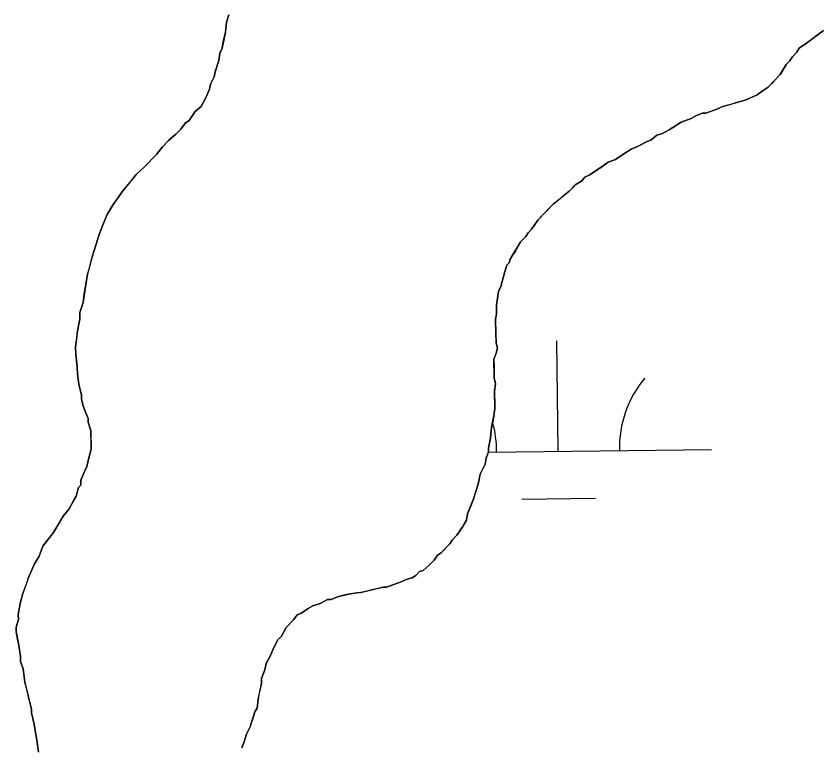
# Model space of a CAD drawing. Extents: x 3694830 to 3732949, y 415201 to 440970.
# Drawn here: x 3728757.8 to 3729019.9, y 425810.4 to 426048.1 of the extents above; entities that cross this region are included whole.
import ezdxf

# ---------------------------------------------------------------- set-up
doc = ezdxf.new("R2010")
doc.units = 0
doc.layers.add('V-TOPO-SHOR', color=7, linetype='Continuous')
doc.layers.add('V-WETL-SWMP', color=7, linetype='Continuous')

msp = doc.modelspace()

# ---------------------------------------------------------------- linework, layer by layer
at = {"layer": 'V-TOPO-SHOR'}
for points in [[(3728785.98, 425979.81), (3728787.51, 425983.46), (3728789.45, 425986.71), (3728790.62, 425988.34), (3728792.57, 425991.2), (3728794.92, 425994.06), (3728796.87, 425996.51), (3728799.63, 425998.98), (3728803.56, 426003.07), (3728805.52, 426005.53), (3728807.48, 426007.57), (3728809.85, 426009.63), (3728811.42, 426011.27), (3728812.98, 426013.31), (3728814.17, 426014.14), (3728816.12, 426016.99), (3728818.09, 426018.64), (3728819.64, 426021.48), (3728820.78, 426024.32), (3728821.15, 426025.94), (3728822.3, 426028.37), (3728822.67, 426029.98), (3728823.79, 426033.62), (3728824.15, 426036.04), (3728824.92, 426037.66), (3728825.27, 426039.68), (3728826.01, 426042.91), (3728826.34, 426046.12), (3728827.09, 426048.55)], [(3729020.77, 426043.41), (3729019.58, 426042.59), (3729016.81, 426040.52), (3729015.23, 426039.28), (3729012.86, 426037.62), (3729012.08, 426036.4), (3729010.51, 426034.77), (3729009.73, 426033.54), (3729008.55, 426032.31), (3729007.39, 426030.28), (3729006.62, 426029.06), (3729004.65, 426027.01), (3729003.87, 426026.19), (3729002.69, 426024.96), (3729000.71, 426023.71), (3728999.12, 426022.48), (3728995.55, 426020.79), (3728992.35, 426019.92), (3728991.16, 426019.49), (3728987.96, 426018.62), (3728985.97, 426017.78), (3728982.38, 426016.5), (3728981.18, 426016.47), (3728979.19, 426015.63), (3728977.6, 426014.79), (3728976.41, 426014.36), (3728974.42, 426013.52), (3728971.64, 426011.85), (3728970.45, 426011.02), (3728968.07, 426009.77), (3728966.47, 426009.34), (3728964.5, 426007.69), (3728963.31, 426007.26), (3728960.13, 426005.59), (3728958.14, 426004.74), (3728955.36, 426003.08), (3728952.98, 426001.42), (3728950.6, 426000.57), (3728949.01, 425999.33), (3728945.85, 425997.25), (3728944.66, 425996.42), (3728943.07, 425995.59), (3728941.89, 425994.36), (3728939.91, 425993.11), (3728939.12, 425992.29), (3728937.95, 425991.06), (3728935.97, 425989.41), (3728934.39, 425988.17), (3728932.81, 425986.94), (3728931.63, 425985.71), (3728929.27, 425983.25), (3728927.71, 425981.61), (3728925.76, 425978.76), (3728924.58, 425977.53), (3728923.8, 425976.3), (3728922.23, 425974.66), (3728920.29, 425971.41), (3728919.51, 425970.19), (3728918.73, 425968.97), (3728918.36, 425967.75), (3728917.57, 425966.94), (3728916.82, 425964.51), (3728916.46, 425962.9), (3728915.71, 425960.07), (3728914.94, 425958.45), (3728914.59, 425956.03), (3728914.23, 425954.01), (3728914.29, 425951.2), (3728913.93, 425949.19), (3728913.96, 425947.98), (3728914, 425945.98), (3728914.03, 425944.77), (3728914.1, 425941.56), (3728914.53, 425939.97), (3728914.16, 425938.35), (3728913.4, 425936.33), (3728913.45, 425933.92), (3728913.53, 425930.3), (3728913.98, 425928.31), (3728913.62, 425925.89), (3728913.65, 425924.69), (3728913.7, 425922.28), (3728913.74, 425920.27), (3728913.39, 425917.85), (3728913.03, 425915.84), (3728912.66, 425914.22), (3728912.34, 425910.6), (3728911.6, 425907.38), (3728911.63, 425906.17), (3728910.87, 425904.15), (3728910.51, 425902.13), (3728908.97, 425898.88), (3728908.24, 425895.66), (3728907.49, 425893.23), (3728906.73, 425890.81), (3728905.98, 425888.78), (3728904.83, 425885.95), (3728904.47, 425883.93)], [(3728765.12, 425808.29), (3728764.63, 425812.3), (3728764.18, 425814.7), (3728763.71, 425817.5), (3728762.84, 425821.1), (3728762.81, 425822.3), (3728761.92, 425826.3), (3728761.49, 425827.89), (3728760.62, 425831.09), (3728760.12, 425835.49), (3728759.27, 425837.89), (3728759.23, 425839.49), (3728758.76, 425843.1), (3728758.31, 425845.1), (3728757.86, 425847.5), (3728757.83, 425849.1), (3728758.58, 425851.53), (3728758.54, 425853.13), (3728758.89, 425855.55), (3728759.26, 425857.16), (3728760.01, 425859.99), (3728761.53, 425864.04), (3728761.9, 425865.25), (3728763.81, 425869.71), (3728765.37, 425872.15), (3728766.51, 425875.39), (3728768.07, 425877.43), (3728770.03, 425879.88), (3728771.96, 425883.13), (3728773.13, 425885.17), (3728775.08, 425887.62), (3728776.63, 425890.46), (3728777.41, 425891.68), (3728778.15, 425894.51), (3728778.94, 425895.33), (3728778.9, 425896.93), (3728780.05, 425899.77), (3728780.82, 425901.39), (3728781.56, 425904.22), (3728782.3, 425907.04), (3728782.26, 425909.05), (3728782.23, 425910.26), (3728782.21, 425911.46), (3728782.17, 425913.07), (3728781.31, 425915.86), (3728781.29, 425917.06), (3728780.44, 425919.05), (3728779.59, 425921.45), (3728779.14, 425923.44), (3728779.12, 425924.65), (3728778.24, 425928.24), (3728777.77, 425931.45), (3728777.72, 425933.86), (3728777.23, 425937.86), (3728777.18, 425940.27), (3728777.53, 425942.69), (3728777.87, 425945.51), (3728778.59, 425949.54), (3728778.55, 425951.54), (3728779.68, 425954.78), (3728780.02, 425957.6), (3728780.38, 425960.02), (3728781.09, 425964.04), (3728781.47, 425965.26), (3728782.58, 425969.7), (3728783.33, 425972.12), (3728784.84, 425976.98), (3728785.98, 425979.81)], [(3728904.47, 425883.93), (3728903.31, 425881.9), (3728901.36, 425879.04), (3728899.79, 425877.41), (3728899.01, 425876.19), (3728897.44, 425874.55), (3728896.26, 425873.32), (3728895.08, 425872.49), (3728893.91, 425870.86), (3728892.33, 425869.22), (3728890.36, 425867.57), (3728889.17, 425867.14), (3728887.99, 425865.91), (3728886.8, 425865.08), (3728885.2, 425864.65), (3728883.21, 425863.8), (3728880.82, 425862.95), (3728878.43, 425862.1), (3728877.23, 425862.07), (3728875.63, 425861.64), (3728873.63, 425861.19), (3728872.03, 425860.75), (3728870.04, 425860.31), (3728868.83, 425860.29), (3728866.03, 425859.83), (3728864.03, 425859.38), (3728862.43, 425858.95), (3728860.44, 425858.1), (3728859.24, 425858.08), (3728856.86, 425856.82), (3728854.46, 425855.97), (3728852.88, 425855.13), (3728850.5, 425853.47), (3728849.31, 425853.05), (3728848.14, 425851.41), (3728845.78, 425848.96), (3728844.23, 425846.11), (3728843.05, 425844.88), (3728841.51, 425842.04), (3728840.75, 425840.01), (3728839.2, 425837.17), (3728838.84, 425835.15), (3728837.7, 425832.32), (3728837.73, 425830.71), (3728837, 425827.48), (3728836.64, 425825.47), (3728836.29, 425822.65), (3728835.52, 425821.43), (3728834.77, 425819), (3728834.39, 425817.79), (3728834.02, 425816.58), (3728832.86, 425814.15), (3728832.11, 425811.72), (3728831.35, 425809.7)]]:
    msp.add_lwpolyline(points, dxfattribs=at)
at = {"layer": 'V-WETL-SWMP'}
for p, q in [((3728934.3, 425906.37), (3728933.87, 425942.37)), ((3728911.6, 425906.1), (3728984.29, 425906.97)), ((3728922.48, 425890.8), (3728946.48, 425891.08))]:
    msp.add_line(p, q, dxfattribs=at)
for points in [[(3728827.09, 426048.55), (3728826.34, 426046.12), (3728826.01, 426042.91), (3728824.92, 426037.66), (3728824.15, 426036.04), (3728823.8, 426033.62), (3728822.67, 426029.98), (3728822.3, 426028.37), (3728821.15, 426025.93), (3728820.78, 426024.32), (3728819.64, 426021.49), (3728818.09, 426018.64), (3728816.12, 426016.99), (3728814.17, 426014.14), (3728812.98, 426013.31), (3728811.42, 426011.27), (3728809.85, 426009.63), (3728807.48, 426007.57), (3728805.52, 426005.53), (3728803.56, 426003.07), (3728799.63, 425998.98), (3728796.87, 425996.51), (3728792.57, 425991.2), (3728789.45, 425986.71), (3728787.51, 425983.46), (3728785.98, 425979.81), (3728784.84, 425976.98), (3728783.33, 425972.12), (3728782.58, 425969.7), (3728781.09, 425964.05), (3728780.38, 425960.02), (3728779.68, 425954.78), (3728778.55, 425951.54), (3728778.59, 425949.54), (3728777.87, 425945.51), (3728777.18, 425940.27), (3728777.23, 425937.86), (3728777.72, 425933.85), (3728777.77, 425931.45), (3728778.24, 425928.24), (3728779.12, 425924.65), (3728779.14, 425923.44), (3728779.59, 425921.45), (3728780.44, 425919.05), (3728781.29, 425917.06), (3728781.31, 425915.86), (3728782.17, 425913.07), (3728782.3, 425907.05), (3728780.81, 425901.39), (3728780.05, 425899.77), (3728778.9, 425896.93), (3728778.94, 425895.33), (3728778.15, 425894.51), (3728777.41, 425891.68), (3728776.63, 425890.46), (3728775.08, 425887.62), (3728773.13, 425885.17), (3728770.03, 425879.88), (3728766.51, 425875.39), (3728765.37, 425872.15), (3728763.82, 425869.71), (3728761.9, 425865.25), (3728760.01, 425859.99), (3728759.26, 425857.16), (3728758.9, 425855.55), (3728758.54, 425853.13), (3728758.58, 425851.53), (3728757.83, 425849.1), (3728757.86, 425847.49), (3728758.76, 425843.1), (3728759.23, 425839.49), (3728759.27, 425837.89), (3728760.12, 425835.49), (3728760.62, 425831.09), (3728761.92, 425826.3), (3728762.81, 425822.3), (3728762.84, 425821.1), (3728763.72, 425817.5), (3728764.63, 425812.3), (3728765.12, 425808.29)], [(3728964.5, 426007.69), (3728966.47, 426009.33), (3728968.07, 426009.77), (3728970.45, 426011.03), (3728971.64, 426011.85), (3728974.42, 426013.52), (3728977.6, 426014.79), (3728979.19, 426015.63), (3728981.18, 426016.47), (3728982.38, 426016.5), (3728985.97, 426017.78), (3728987.96, 426018.62), (3728995.55, 426020.79), (3728999.12, 426022.48), (3729000.71, 426023.71), (3729002.69, 426024.96), (3729006.62, 426029.06), (3729008.55, 426032.31), (3729009.73, 426033.54), (3729010.51, 426034.76), (3729012.08, 426036.4), (3729012.86, 426037.62), (3729015.23, 426039.28), (3729020.77, 426043.41)], [(3728831.35, 425809.7), (3728832.11, 425811.72), (3728832.86, 425814.15), (3728834.01, 425816.58), (3728835.52, 425821.43), (3728836.29, 425822.65), (3728836.64, 425825.47), (3728837.73, 425830.71), (3728837.7, 425832.32), (3728838.84, 425835.15), (3728839.2, 425837.17), (3728840.75, 425840.01), (3728841.51, 425842.04), (3728843.05, 425844.88), (3728844.23, 425846.11), (3728845.78, 425848.96), (3728848.14, 425851.41), (3728849.31, 425853.05), (3728850.5, 425853.47), (3728852.88, 425855.13), (3728854.46, 425855.97), (3728856.85, 425856.82), (3728859.24, 425858.08), (3728860.44, 425858.1), (3728862.43, 425858.95), (3728866.03, 425859.83), (3728868.83, 425860.29), (3728870.03, 425860.31), (3728877.23, 425862.07), (3728878.43, 425862.1), (3728883.21, 425863.8), (3728885.2, 425864.65), (3728886.8, 425865.08), (3728887.99, 425865.91), (3728889.17, 425867.14), (3728890.36, 425867.57), (3728892.33, 425869.22), (3728893.91, 425870.86), (3728895.08, 425872.49), (3728896.26, 425873.32), (3728899.01, 425876.18), (3728899.79, 425877.41), (3728901.36, 425879.05), (3728903.31, 425881.9), (3728904.47, 425883.93), (3728904.83, 425885.95), (3728906.74, 425890.81), (3728908.24, 425895.66), (3728908.97, 425898.89), (3728910.51, 425902.13), (3728910.87, 425904.15), (3728911.63, 425906.17), (3728911.61, 425907.37), (3728912.34, 425910.6), (3728912.67, 425914.22), (3728913.39, 425917.85), (3728913.74, 425920.27), (3728913.62, 425925.89), (3728913.97, 425928.31), (3728913.53, 425930.3), (3728913.4, 425936.33), (3728914.16, 425938.35), (3728914.53, 425939.97), (3728914.1, 425941.56), (3728913.93, 425949.19), (3728914.29, 425951.2), (3728914.23, 425954.01), (3728914.94, 425958.45), (3728915.71, 425960.07), (3728916.82, 425964.51), (3728917.57, 425966.94), (3728918.36, 425967.76), (3728918.73, 425968.97), (3728922.23, 425974.66), (3728923.8, 425976.3), (3728924.58, 425977.53), (3728925.76, 425978.76), (3728927.7, 425981.61), (3728932.81, 425986.94), (3728937.95, 425991.06), (3728939.91, 425993.11), (3728941.89, 425994.36), (3728943.07, 425995.59), (3728944.66, 425996.42), (3728949.01, 425999.33), (3728950.6, 426000.57), (3728952.99, 426001.42), (3728955.36, 426003.08), (3728958.14, 426004.74), (3728960.13, 426005.59), (3728963.3, 426007.26), (3728964.5, 426007.69)]]:
    msp.add_lwpolyline(points, dxfattribs=at)
for centre, start, end in [((3728989.53, 425907.5), 139.9115, 181.4552), ((3728879.05, 425906.19), 359.9115, 15.7606)]:
    msp.add_arc(centre, 35.25, start, end, dxfattribs=at)

doc.saveas('drawing.dxf')
